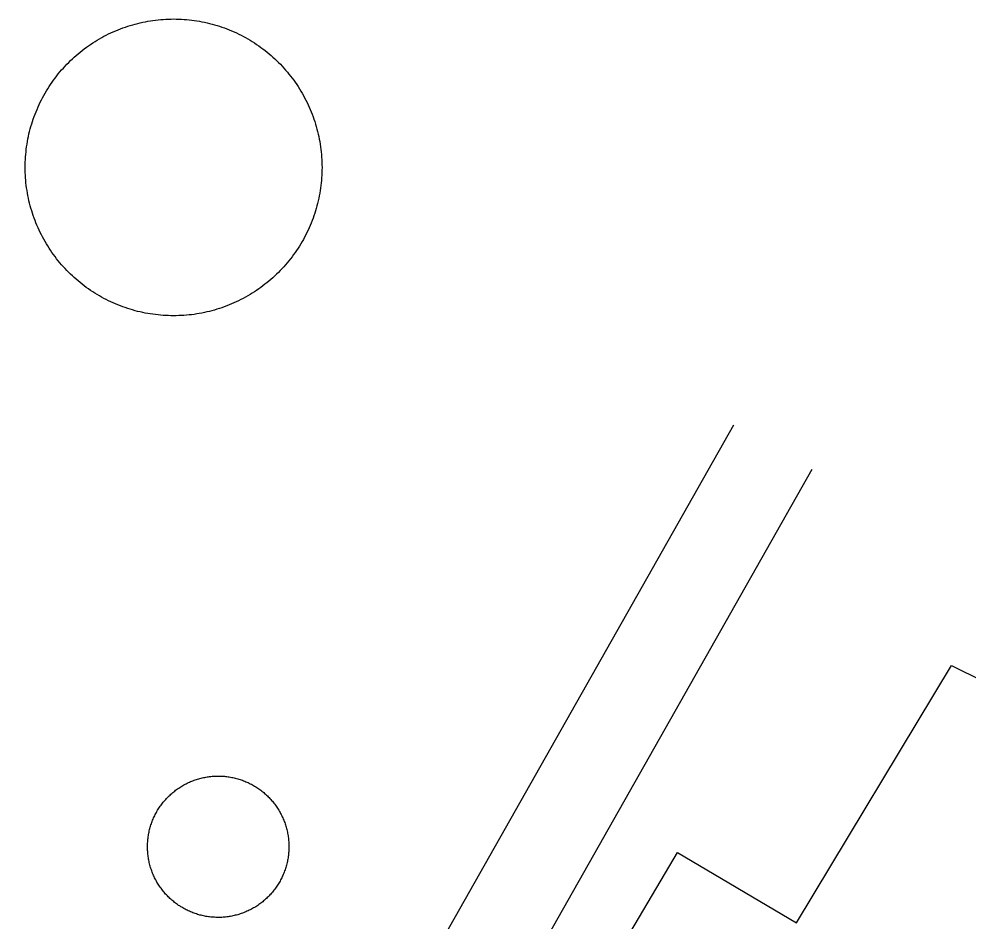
# Model space of a CAD drawing. Extents: x 3568792 to 3606828, y 529143 to 554785.
# Drawn here: x 3575264 to 3575580.5, y 544656.7 to 544957.3 of the extents above; entities that cross this region are included whole.
import ezdxf

# ---------------------------------------------------------------- set-up
doc = ezdxf.new("R2010")
doc.units = 0
for name, color, linetype in [('V-BLDG-OTLN', 7, 'Continuous'), ('V-DOMW-TANK', 7, 'Continuous'), ('V-ROAD-CNTR', 7, 'Continuous')]:
    doc.layers.add(name, color=color, linetype=linetype)

msp = doc.modelspace()

# ---------------------------------------------------------------- linework, layer by layer
at = {"layer": 'V-BLDG-OTLN'}
msp.add_lwpolyline([(3575593.77, 544752.92), (3575665.75, 544711.97), (3575532.48, 544486.41), (3575411.49, 544557.9), (3575483.36, 544679.53), (3575523.05, 544656.07), (3575574.64, 544741.84), (3575585.15, 544736.65)], close=True, dxfattribs=at)
at = {"layer": 'V-DOMW-TANK'}
for points in [[(3575269, 544890.94), (3575268.71, 544891.75), (3575268.44, 544892.57), (3575268.18, 544893.4), (3575267.93, 544894.22), (3575267.7, 544895.05), (3575267.48, 544895.89), (3575267.28, 544896.73), (3575267.1, 544897.57), (3575266.93, 544898.42), (3575266.77, 544899.26), (3575266.63, 544900.11), (3575266.5, 544900.97), (3575266.39, 544901.83), (3575266.29, 544902.68), (3575266.21, 544903.54), (3575266.14, 544904.4), (3575266.09, 544905.26), (3575266.05, 544906.12), (3575266.03, 544906.99), (3575266.02, 544907.85), (3575266.03, 544908.71), (3575266.05, 544909.58), (3575266.09, 544910.44), (3575266.14, 544911.3), (3575266.21, 544912.16), (3575266.3, 544913.02), (3575266.39, 544913.88), (3575266.51, 544914.73), (3575266.63, 544915.59), (3575266.78, 544916.44), (3575266.93, 544917.29), (3575267.11, 544918.13), (3575267.29, 544918.97), (3575267.5, 544919.81), (3575267.71, 544920.65), (3575267.94, 544921.48), (3575268.19, 544922.31), (3575268.45, 544923.13), (3575268.72, 544923.95), (3575269.01, 544924.76), (3575269.31, 544925.57), (3575269.63, 544926.37), (3575269.96, 544927.17), (3575270.3, 544927.96), (3575270.66, 544928.74), (3575271.03, 544929.53), (3575271.42, 544930.3), (3575271.82, 544931.06), (3575272.23, 544931.82), (3575272.66, 544932.57), (3575273.1, 544933.31), (3575273.54, 544934.05), (3575274.01, 544934.78), (3575274.48, 544935.5), (3575274.98, 544936.21), (3575275.48, 544936.91), (3575275.99, 544937.6), (3575276.52, 544938.29), (3575277.05, 544938.96), (3575277.6, 544939.63), (3575278.17, 544940.29), (3575278.73, 544940.93), (3575279.32, 544941.57), (3575279.91, 544942.19), (3575280.52, 544942.81), (3575281.13, 544943.41), (3575281.76, 544944.01), (3575282.39, 544944.59), (3575283.04, 544945.16), (3575283.7, 544945.72), (3575284.37, 544946.27), (3575285.04, 544946.81), (3575285.72, 544947.33), (3575286.42, 544947.84), (3575287.12, 544948.35), (3575287.83, 544948.83), (3575288.55, 544949.31), (3575289.28, 544949.77), (3575290.02, 544950.22), (3575290.76, 544950.66), (3575291.51, 544951.09), (3575292.27, 544951.5), (3575293.04, 544951.9), (3575293.81, 544952.28), (3575294.59, 544952.65), (3575295.37, 544953.01), (3575296.17, 544953.35), (3575296.96, 544953.68), (3575297.77, 544954), (3575298.57, 544954.3), (3575299.39, 544954.59), (3575300.21, 544954.86), (3575301.03, 544955.12), (3575301.86, 544955.37), (3575302.69, 544955.6), (3575303.52, 544955.81), (3575304.36, 544956.01), (3575305.21, 544956.2), (3575306.05, 544956.37), (3575306.9, 544956.53)], [(3575306.9, 544956.53), (3575307.75, 544956.67), (3575308.6, 544956.8), (3575309.46, 544956.91), (3575310.32, 544957.01), (3575311.18, 544957.09), (3575312.04, 544957.16), (3575312.9, 544957.21), (3575313.76, 544957.25), (3575314.62, 544957.27), (3575315.49, 544957.28), (3575316.35, 544957.27), (3575317.21, 544957.25), (3575318.07, 544957.21), (3575318.94, 544957.15), (3575319.79, 544957.09), (3575320.65, 544957), (3575321.51, 544956.91), (3575322.37, 544956.79), (3575323.22, 544956.67), (3575324.07, 544956.52), (3575324.92, 544956.36), (3575325.77, 544956.19), (3575326.61, 544956.01), (3575327.45, 544955.8), (3575328.28, 544955.59), (3575329.11, 544955.36), (3575329.94, 544955.11), (3575330.76, 544954.85), (3575331.58, 544954.58), (3575332.4, 544954.29), (3575333.2, 544953.99), (3575334.01, 544953.67), (3575334.8, 544953.34), (3575335.6, 544952.99), (3575336.38, 544952.64), (3575337.16, 544952.26), (3575337.93, 544951.88), (3575338.7, 544951.48), (3575339.45, 544951.07), (3575340.21, 544950.64), (3575340.95, 544950.2), (3575341.68, 544949.75), (3575342.41, 544949.29), (3575343.13, 544948.81), (3575343.84, 544948.32), (3575344.54, 544947.82), (3575345.24, 544947.31), (3575345.92, 544946.78), (3575346.6, 544946.24), (3575347.26, 544945.7), (3575347.92, 544945.14), (3575348.56, 544944.56), (3575349.2, 544943.98), (3575349.83, 544943.39), (3575350.44, 544942.78), (3575351.05, 544942.17), (3575351.64, 544941.54), (3575352.22, 544940.9), (3575352.79, 544940.26), (3575353.36, 544939.6)], [(3575353.36, 544939.6), (3575353.9, 544938.93), (3575354.44, 544938.26), (3575354.96, 544937.57), (3575355.48, 544936.88), (3575355.98, 544936.18), (3575356.47, 544935.47), (3575356.95, 544934.74), (3575357.41, 544934.02), (3575357.86, 544933.28), (3575358.3, 544932.54), (3575358.72, 544931.79), (3575359.13, 544931.03), (3575359.53, 544930.26), (3575359.92, 544929.49), (3575360.29, 544928.71), (3575360.64, 544927.93), (3575360.99, 544927.14), (3575361.32, 544926.34), (3575361.63, 544925.53), (3575361.94, 544924.72), (3575362.22, 544923.91), (3575362.5, 544923.09), (3575362.76, 544922.27), (3575363, 544921.44), (3575363.23, 544920.61), (3575363.45, 544919.77), (3575363.65, 544918.94), (3575363.83, 544918.09), (3575364.01, 544917.25), (3575364.16, 544916.4), (3575364.31, 544915.55), (3575364.43, 544914.7), (3575364.55, 544913.84), (3575364.64, 544912.98), (3575364.72, 544912.12), (3575364.79, 544911.26), (3575364.85, 544910.4), (3575364.88, 544909.54), (3575364.9, 544908.68), (3575364.91, 544907.81), (3575364.9, 544906.95), (3575364.88, 544906.09), (3575364.84, 544905.22), (3575364.79, 544904.36), (3575364.72, 544903.51), (3575364.64, 544902.65), (3575364.54, 544901.79), (3575364.43, 544900.93), (3575364.3, 544900.08), (3575364.16, 544899.23), (3575364, 544898.38), (3575363.83, 544897.53), (3575363.64, 544896.69), (3575363.44, 544895.85), (3575363.22, 544895.02), (3575362.99, 544894.18), (3575362.75, 544893.36), (3575362.49, 544892.53), (3575362.21, 544891.72), (3575361.92, 544890.9), (3575361.62, 544890.09), (3575361.31, 544889.29), (3575360.97, 544888.49), (3575360.63, 544887.7), (3575360.27, 544886.92), (3575359.9, 544886.14), (3575359.52, 544885.37), (3575359.12, 544884.6), (3575358.7, 544883.84), (3575358.28, 544883.09), (3575357.84, 544882.35), (3575357.39, 544881.61), (3575356.92, 544880.89), (3575356.45, 544880.17), (3575355.96, 544879.45), (3575355.46, 544878.75), (3575354.94, 544878.06), (3575354.42, 544877.37), (3575353.88, 544876.7), (3575353.33, 544876.04), (3575352.77, 544875.38), (3575352.2, 544874.73), (3575351.62, 544874.1), (3575351.02, 544873.47), (3575350.42, 544872.85), (3575349.8, 544872.25), (3575349.17, 544871.66), (3575348.54, 544871.07), (3575347.89, 544870.5), (3575347.23, 544869.94), (3575346.57, 544869.39), (3575345.89, 544868.86), (3575345.21, 544868.33), (3575344.52, 544867.82), (3575343.81, 544867.32), (3575343.1, 544866.83), (3575342.38, 544866.35), (3575341.65, 544865.89), (3575340.92, 544865.44), (3575340.17, 544865)], [(3575340.17, 544865), (3575339.42, 544864.58), (3575338.66, 544864.17), (3575337.9, 544863.77), (3575337.12, 544863.38), (3575336.34, 544863.01), (3575335.56, 544862.65), (3575334.77, 544862.31), (3575333.97, 544861.98), (3575333.17, 544861.67), (3575332.36, 544861.36), (3575331.55, 544861.07), (3575330.73, 544860.8), (3575329.9, 544860.54), (3575329.08, 544860.3), (3575328.25, 544860.07), (3575327.41, 544859.85), (3575326.57, 544859.65), (3575325.73, 544859.46), (3575324.88, 544859.29), (3575324.03, 544859.14), (3575323.18, 544858.99), (3575322.33, 544858.86), (3575321.47, 544858.75), (3575320.62, 544858.66), (3575319.76, 544858.57), (3575318.9, 544858.51), (3575318.04, 544858.45), (3575317.17, 544858.42), (3575316.31, 544858.39), (3575315.45, 544858.39), (3575314.58, 544858.4), (3575313.72, 544858.42), (3575312.86, 544858.45), (3575312, 544858.51), (3575311.14, 544858.58), (3575310.28, 544858.66), (3575309.42, 544858.76), (3575308.57, 544858.87), (3575307.71, 544859), (3575306.86, 544859.14), (3575306.01, 544859.3), (3575305.17, 544859.47), (3575304.32, 544859.66), (3575303.49, 544859.86), (3575302.65, 544860.08), (3575301.82, 544860.31), (3575300.99, 544860.55), (3575300.17, 544860.81), (3575299.35, 544861.09), (3575298.54, 544861.38), (3575297.73, 544861.68), (3575296.93, 544861.99), (3575296.13, 544862.33), (3575295.34, 544862.67), (3575294.55, 544863.03), (3575293.77, 544863.4), (3575293, 544863.78), (3575292.24, 544864.18), (3575291.48, 544864.59), (3575290.73, 544865.02), (3575289.98, 544865.46), (3575289.25, 544865.91), (3575288.52, 544866.38), (3575287.8, 544866.85), (3575287.09, 544867.34), (3575286.39, 544867.84), (3575285.69, 544868.35), (3575285.01, 544868.88), (3575284.33, 544869.42), (3575283.67, 544869.97), (3575283.01, 544870.53), (3575282.37, 544871.1), (3575281.73, 544871.68), (3575281.11, 544872.28), (3575280.49, 544872.88), (3575279.89, 544873.5), (3575279.29, 544874.12), (3575278.71, 544874.76), (3575278.14, 544875.41), (3575277.58, 544876.06), (3575277.03, 544876.73), (3575276.49, 544877.41), (3575275.97, 544878.09), (3575275.45, 544878.78), (3575274.95, 544879.49), (3575274.46, 544880.2), (3575273.99, 544880.92), (3575273.52, 544881.65), (3575273.07, 544882.38), (3575272.64, 544883.12), (3575272.21, 544883.88), (3575271.8, 544884.64), (3575271.4, 544885.4), (3575271.02, 544886.17), (3575270.65, 544886.95), (3575270.29, 544887.74), (3575269.95, 544888.53), (3575269.62, 544889.33), (3575269.3, 544890.13), (3575269, 544890.94)], [(3575310.35, 544668.97), (3575310.14, 544669.32), (3575309.93, 544669.67), (3575309.72, 544670.03), (3575309.53, 544670.39), (3575309.34, 544670.76), (3575309.15, 544671.13), (3575308.98, 544671.5), (3575308.81, 544671.87), (3575308.64, 544672.25), (3575308.48, 544672.63), (3575308.33, 544673.01), (3575308.19, 544673.4), (3575308.05, 544673.79), (3575307.92, 544674.17), (3575307.8, 544674.57), (3575307.68, 544674.96), (3575307.57, 544675.36), (3575307.47, 544675.76), (3575307.37, 544676.15), (3575307.29, 544676.56), (3575307.2, 544676.96), (3575307.13, 544677.36), (3575307.06, 544677.77), (3575307, 544678.18), (3575306.95, 544678.58), (3575306.9, 544678.99), (3575306.86, 544679.4), (3575306.83, 544679.81), (3575306.8, 544680.22), (3575306.79, 544680.63), (3575306.77, 544681.04), (3575306.77, 544681.45), (3575306.78, 544681.86), (3575306.79, 544682.28), (3575306.81, 544682.69), (3575306.83, 544683.1), (3575306.86, 544683.51), (3575306.9, 544683.92), (3575306.95, 544684.32), (3575307, 544684.73), (3575307.06, 544685.14), (3575307.13, 544685.55), (3575307.21, 544685.95), (3575307.29, 544686.35), (3575307.38, 544686.75), (3575307.47, 544687.15), (3575307.58, 544687.55), (3575307.69, 544687.95), (3575307.8, 544688.34), (3575307.93, 544688.73), (3575308.06, 544689.12), (3575308.2, 544689.51), (3575308.34, 544689.9), (3575308.49, 544690.28), (3575308.65, 544690.66), (3575308.81, 544691.04), (3575308.98, 544691.41), (3575309.16, 544691.78), (3575309.34, 544692.15), (3575309.53, 544692.51), (3575309.73, 544692.87), (3575309.93, 544693.23), (3575310.14, 544693.59), (3575310.35, 544693.94), (3575310.58, 544694.28), (3575310.8, 544694.62), (3575311.03, 544694.96), (3575311.27, 544695.3), (3575311.52, 544695.63), (3575311.77, 544695.96), (3575312.02, 544696.28), (3575312.29, 544696.59), (3575312.55, 544696.91), (3575312.83, 544697.22), (3575313.1, 544697.52), (3575313.39, 544697.82), (3575313.67, 544698.11), (3575313.97, 544698.4), (3575314.27, 544698.68), (3575314.57, 544698.96), (3575314.88, 544699.23), (3575315.19, 544699.5), (3575315.51, 544699.76), (3575315.83, 544700.02), (3575316.15, 544700.27), (3575316.48, 544700.51), (3575316.82, 544700.75), (3575317.16, 544700.98), (3575317.5, 544701.21), (3575317.85, 544701.43), (3575318.2, 544701.64), (3575318.55, 544701.85), (3575318.91, 544702.06), (3575319.27, 544702.25), (3575319.64, 544702.44), (3575320.01, 544702.62), (3575320.38, 544702.8), (3575320.75, 544702.97), (3575321.13, 544703.14), (3575321.51, 544703.29)], [(3575321.51, 544703.29), (3575321.89, 544703.44), (3575322.27, 544703.58), (3575322.66, 544703.72), (3575323.05, 544703.85), (3575323.45, 544703.98), (3575323.84, 544704.09), (3575324.23, 544704.21), (3575324.63, 544704.31), (3575325.03, 544704.4), (3575325.44, 544704.49), (3575325.84, 544704.57), (3575326.24, 544704.65), (3575326.65, 544704.72), (3575327.06, 544704.78), (3575327.46, 544704.83), (3575327.87, 544704.88), (3575328.28, 544704.92), (3575328.69, 544704.95), (3575329.1, 544704.97), (3575329.51, 544704.99), (3575329.92, 544705), (3575330.33, 544705.01), (3575330.74, 544705), (3575331.16, 544704.99), (3575331.57, 544704.97), (3575331.98, 544704.95), (3575332.39, 544704.92), (3575332.79, 544704.88), (3575333.2, 544704.83), (3575333.61, 544704.78), (3575334.02, 544704.72), (3575334.42, 544704.65), (3575334.83, 544704.57), (3575335.23, 544704.49), (3575335.63, 544704.4), (3575336.03, 544704.31), (3575336.43, 544704.2), (3575336.83, 544704.09), (3575337.22, 544703.98), (3575337.61, 544703.85), (3575338, 544703.72), (3575338.39, 544703.58), (3575338.78, 544703.44), (3575339.16, 544703.29), (3575339.54, 544703.13), (3575339.92, 544702.97), (3575340.29, 544702.8), (3575340.66, 544702.62), (3575341.02, 544702.44), (3575341.39, 544702.25), (3575341.75, 544702.05), (3575342.11, 544701.85), (3575342.47, 544701.64), (3575342.82, 544701.43), (3575343.16, 544701.2), (3575343.5, 544700.98), (3575343.85, 544700.74), (3575344.18, 544700.51), (3575344.51, 544700.26), (3575344.84, 544700.01)], [(3575344.84, 544700.01), (3575345.16, 544699.75), (3575345.48, 544699.49), (3575345.79, 544699.22), (3575346.1, 544698.95), (3575346.4, 544698.67), (3575346.7, 544698.39), (3575346.99, 544698.1), (3575347.28, 544697.81), (3575347.56, 544697.51), (3575347.84, 544697.21), (3575348.11, 544696.9), (3575348.38, 544696.59), (3575348.64, 544696.27), (3575348.9, 544695.95), (3575349.15, 544695.62), (3575349.39, 544695.29), (3575349.63, 544694.96), (3575349.86, 544694.62), (3575350.09, 544694.28), (3575350.31, 544693.93), (3575350.52, 544693.58), (3575350.73, 544693.22), (3575350.94, 544692.87), (3575351.13, 544692.5), (3575351.32, 544692.14), (3575351.5, 544691.77), (3575351.68, 544691.4), (3575351.85, 544691.03), (3575352.01, 544690.65), (3575352.17, 544690.27), (3575352.32, 544689.89), (3575352.47, 544689.5), (3575352.6, 544689.11), (3575352.73, 544688.72), (3575352.86, 544688.33), (3575352.98, 544687.94), (3575353.08, 544687.54), (3575353.19, 544687.14), (3575353.28, 544686.74), (3575353.37, 544686.34), (3575353.45, 544685.94), (3575353.53, 544685.53), (3575353.6, 544685.13), (3575353.66, 544684.72), (3575353.71, 544684.32), (3575353.76, 544683.91), (3575353.8, 544683.5), (3575353.83, 544683.09), (3575353.85, 544682.68), (3575353.87, 544682.26), (3575353.88, 544681.86), (3575353.89, 544681.44), (3575353.88, 544681.03), (3575353.87, 544680.62), (3575353.85, 544680.21), (3575353.83, 544679.8), (3575353.8, 544679.39), (3575353.76, 544678.98), (3575353.71, 544678.57), (3575353.66, 544678.17), (3575353.6, 544677.76), (3575353.53, 544677.35), (3575353.45, 544676.95), (3575353.37, 544676.55), (3575353.28, 544676.15), (3575353.19, 544675.74), (3575353.08, 544675.35), (3575352.97, 544674.95), (3575352.86, 544674.56), (3575352.73, 544674.17), (3575352.6, 544673.78), (3575352.46, 544673.39), (3575352.32, 544673), (3575352.17, 544672.62), (3575352.01, 544672.24), (3575351.85, 544671.86), (3575351.68, 544671.49), (3575351.5, 544671.12), (3575351.32, 544670.75), (3575351.12, 544670.39), (3575350.93, 544670.03), (3575350.73, 544669.67), (3575350.52, 544669.31), (3575350.3, 544668.96), (3575350.08, 544668.62), (3575349.86, 544668.27), (3575349.62, 544667.93), (3575349.39, 544667.6), (3575349.14, 544667.27), (3575348.89, 544666.94), (3575348.63, 544666.62), (3575348.37, 544666.3), (3575348.1, 544665.99), (3575347.83, 544665.68), (3575347.55, 544665.38), (3575347.27, 544665.08), (3575346.98, 544664.79), (3575346.69, 544664.5), (3575346.39, 544664.22), (3575346.09, 544663.94)], [(3575346.09, 544663.94), (3575345.78, 544663.67), (3575345.47, 544663.4), (3575345.15, 544663.14), (3575344.83, 544662.88), (3575344.5, 544662.63), (3575344.17, 544662.39), (3575343.84, 544662.15), (3575343.5, 544661.92), (3575343.15, 544661.69), (3575342.81, 544661.47), (3575342.46, 544661.25), (3575342.1, 544661.05), (3575341.75, 544660.84), (3575341.39, 544660.65), (3575341.02, 544660.46), (3575340.65, 544660.27), (3575340.28, 544660.1), (3575339.91, 544659.93), (3575339.53, 544659.76), (3575339.15, 544659.6), (3575338.77, 544659.45), (3575338.38, 544659.31), (3575337.99, 544659.17), (3575337.6, 544659.04), (3575337.21, 544658.92), (3575336.82, 544658.8), (3575336.42, 544658.69), (3575336.02, 544658.59), (3575335.62, 544658.49), (3575335.22, 544658.41), (3575334.82, 544658.32), (3575334.41, 544658.25), (3575334.01, 544658.18), (3575333.6, 544658.12), (3575333.2, 544658.07), (3575332.79, 544658.02), (3575332.38, 544657.98), (3575331.97, 544657.95), (3575331.56, 544657.92), (3575331.15, 544657.91), (3575330.73, 544657.89), (3575330.32, 544657.89), (3575329.91, 544657.9), (3575329.5, 544657.91), (3575329.09, 544657.93), (3575328.68, 544657.95), (3575328.27, 544657.98), (3575327.86, 544658.02), (3575327.45, 544658.07), (3575327.04, 544658.12), (3575326.64, 544658.18), (3575326.23, 544658.25), (3575325.83, 544658.32), (3575325.43, 544658.41), (3575325.03, 544658.5), (3575324.63, 544658.59), (3575324.23, 544658.7), (3575323.83, 544658.81), (3575323.44, 544658.92), (3575323.04, 544659.05), (3575322.65, 544659.18), (3575322.27, 544659.31), (3575321.88, 544659.46), (3575321.5, 544659.61), (3575321.12, 544659.77), (3575320.74, 544659.93), (3575320.37, 544660.1), (3575320, 544660.28), (3575319.63, 544660.46), (3575319.27, 544660.65), (3575318.9, 544660.85), (3575318.55, 544661.05), (3575318.19, 544661.26), (3575317.84, 544661.47), (3575317.5, 544661.7), (3575317.15, 544661.92), (3575316.81, 544662.15), (3575316.48, 544662.39), (3575316.15, 544662.64), (3575315.82, 544662.89), (3575315.5, 544663.15), (3575315.18, 544663.41), (3575314.87, 544663.67), (3575314.56, 544663.95), (3575314.26, 544664.22), (3575313.96, 544664.51), (3575313.67, 544664.79), (3575313.38, 544665.09), (3575313.1, 544665.39), (3575312.82, 544665.69), (3575312.55, 544666), (3575312.28, 544666.31), (3575312.02, 544666.63), (3575311.76, 544666.95), (3575311.51, 544667.28), (3575311.27, 544667.61), (3575311.03, 544667.94), (3575310.8, 544668.28), (3575310.57, 544668.62), (3575310.35, 544668.97)]]:
    msp.add_lwpolyline(points, dxfattribs=at)
at = {"layer": 'V-ROAD-CNTR'}
for points in [[(3575183.97, 544260.06), (3575502.07, 544822)], [(3575210.08, 544245.28), (3575528.18, 544807.22)]]:
    msp.add_lwpolyline(points, dxfattribs=at)

doc.saveas('drawing.dxf')
